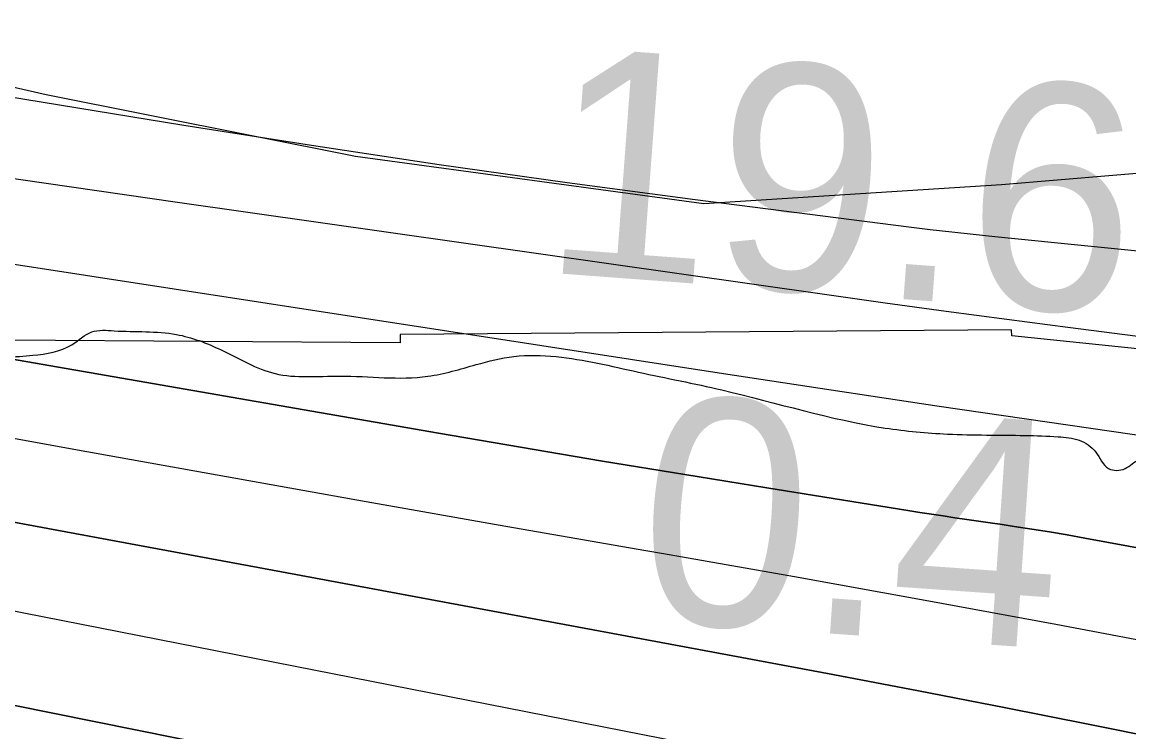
# Model space of a CAD drawing. Extents: x 3445503 to 3483459, y 540493 to 566012.
# Drawn here: x 3470815.4 to 3471142.6, y 552115.4 to 552325.1 of the extents above; entities that cross this region are included whole.
import ezdxf

# ---------------------------------------------------------------- set-up
doc = ezdxf.new("R2010")
doc.units = 0
for name, color, linetype in [('V-RIVR-EDGE', 7, 'Continuous'), ('V-RIVR-RANG', 7, 'Continuous'), ('V-RRAP-RVMT', 7, 'Continuous'), ('V-SITE-VEGE', 7, 'Continuous'), ('V-TOPO-DPTH', 7, 'Continuous'), ('V-TOPO-MINR', 7, 'Continuous'), ('V-TOPO-WATR', 7, 'Continuous')]:
    doc.layers.add(name, color=color, linetype=linetype)

msp = doc.modelspace()

# ---------------------------------------------------------------- linework, layer by layer
at = {"layer": 'V-RIVR-EDGE'}
msp.add_spline([(3466309.3848466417, 552621.9579710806), (3466349.703870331, 552619.4248512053), (3466382.7286882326, 552619.3431903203), (3466411.927860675, 552618.5757255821), (3466431.7444705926, 552619.221988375), (3466456.4313341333, 552621.2467355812), (3466478.3423179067, 552625.364137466), (3466500.245565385, 552626.3528723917), (3466524.236310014, 552628.0317091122), (3466536.750118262, 552627.6531342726), (3466565.613695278, 552631.7533443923), (3466586.12556452, 552632.3978880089), (3466600.729448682, 552633.7523039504), (3466616.0268729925, 552634.4097413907), (3466639.3163411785, 552633.656889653), (3466653.5691573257, 552633.621646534), (3466663.6572942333, 552636.3777557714), (3466670.958376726, 552636.70733408), (3466676.5238896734, 552638.0840993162), (3466689.3818892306, 552636.3141462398), (3466713.3709146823, 552637.2977236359), (3466728.6700581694, 552638.6504204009), (3466733.538592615, 552639.3336454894), (3466741.1864451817, 552639.3147345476), (3466744.6653205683, 552640.3490276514), (3466765.8784662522, 552643.425259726), (3466811.078918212, 552646.7898098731), (3466822.205646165, 552647.8051920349), (3466836.469636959, 552652.2891345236), (3466848.283028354, 552649.8265008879), (3466872.264317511, 552647.6814113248), (3466895.5486281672, 552644.842781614), (3466925.7906895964, 552644.0727381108), (3466966.4607813, 552642.9292772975), (3466982.79421789, 552640.8030986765), (3467002.59535522, 552635.1920275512), (3467043.595884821, 552627.0951139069), (3467061.669188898, 552625.6598966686), (3467070.7101388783, 552626.68043636), (3467078.7116382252, 552629.0940734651), (3467090.2031876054, 552637.061189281), (3467099.252733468, 552641.558025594), (3467116.301199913, 552647.425610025), (3467156.6554667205, 552659.1453062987), (3467180.3045988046, 552663.258410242), (3467190.046825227, 552666.710638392), (3467215.09593143, 552674.6442302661), (3467224.4982644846, 552681.2259849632), (3467241.911552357, 552694.0453030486), (3467256.190156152, 552704.4389497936), (3467275.6875028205, 552716.5578510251), (3467305.630931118, 552735.6035578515), (3467327.5634045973, 552748.4117012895), (3467352.2898091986, 552766.4274129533), (3467374.5759294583, 552781.6681044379), (3467388.8450777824, 552788.2378248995), (3467399.6405082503, 552795.8590302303), (3467402.78378821, 552801.7609981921), (3467413.9139545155, 552804.1668990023), (3467419.4846249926, 552807.6294422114), (3467425.4132401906, 552815.2626817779), (3467432.374429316, 552818.7217866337), (3467446.2950883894, 552824.9447370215), (3467466.1340476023, 552834.6293710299), (3467483.877773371, 552840.495236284), (3467499.17605727, 552841.5003033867), (3467510.654712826, 552844.2529742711), (3467520.049309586, 552847.7060620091), (3467524.5753718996, 552850.4759246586), (3467538.4917330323, 552854.9607267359), (3467570.8333258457, 552859.7476002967), (3467609.0837633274, 552864.1722311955), (3467645.5969120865, 552868.9487896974), (3467670.2803372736, 552869.5830182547), (3467689.7518962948, 552871.2730296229), (3467696.009230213, 552871.257557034), (3467706.087052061, 552869.8421103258), (3467716.5150823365, 552869.4686930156), (3467730.4194092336, 552869.0866798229), (3467744.6799616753, 552872.1801036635), (3467757.201506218, 552874.9301957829), (3467768.325655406, 552874.9026889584), (3467789.870098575, 552871.3730978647), (3467862.1813662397, 552872.9324518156), (3467905.6281973, 552870.0439659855), (3467943.4854469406, 552856.0450843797), (3467982.0233429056, 552836.1347793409), (3468014.6377812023, 552810.677012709), (3468040.65671139, 552789.0595045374), (3468070.1493594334, 552766.3905114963), (3468095.144311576, 552752.4234346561), (3468129.525264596, 552738.433148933), (3468159.7466959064, 552729.3199935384), (3468202.1480592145, 552725.3911974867), (3468241.4284918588, 552724.5988046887), (3468263.6742114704, 552723.5009020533), (3468284.519956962, 552718.5825114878), (3468310.5466234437, 552700.0936702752), (3468339.350029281, 552679.8598040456), (3468348.374647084, 552674.2753801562), (3468371.3078897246, 552670.0470913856), (3468394.9518642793, 552672.074417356), (3468423.1107265, 552672.3524203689), (3468450.5691718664, 552670.5463645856), (3468476.2946264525, 552670.8303847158), (3468493.331918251, 552672.17878354), (3468516.288369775, 552677.3364956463), (3468541.3426335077, 552687.3558654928), (3468560.1404229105, 552697.7383375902), (3468569.530721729, 552699.453277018), (3468577.1777147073, 552699.086736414), (3468586.549102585, 552693.1538232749), (3468603.1932065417, 552676.0787095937), (3468627.1512868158, 552664.5476191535), (3468668.5080419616, 552659.9261425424), (3468712.655289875, 552659.1217155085), (3468729.6977392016, 552662.5558923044), (3468746.743626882, 552667.3805877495), (3468759.9561328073, 552668.390812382), (3468773.149727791, 552661.7531844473), (3468796.0468677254, 552642.9244498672), (3468815.139851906, 552632.1006529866), (3468834.5778869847, 552620.2331075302), (3468847.085678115, 552617.4211250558), (3468885.6579576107, 552611.4160065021), (3468924.924636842, 552605.0615391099), (3468947.8638966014, 552603.2666579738), (3468956.9074253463, 552605.3300866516), (3468965.9595499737, 552610.869811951), (3468970.840118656, 552616.4198523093), (3468974.664044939, 552616.4103968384), (3468976.7334907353, 552609.8002757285), (3468983.642244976, 552592.0539711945), (3468990.5742081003, 552583.6936675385), (3469002.715458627, 552573.2346920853), (3469014.5168157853, 552565.9052431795), (3469022.157791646, 552563.1052949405), (3469029.1086657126, 552562.3928438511), (3469038.490368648, 552560.6314866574), (3469047.8634757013, 552555.3938328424), (3469053.7680224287, 552553.2934418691), (3469073.9245257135, 552550.8101781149), (3469091.299991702, 552548.3337910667), (3469106.580224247, 552542.0386352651), (3469126.7289912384, 552536.4267045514), (3469142.713078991, 552533.6061261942), (3469153.1385305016, 552532.1898198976), (3469162.515075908, 552528.3426847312), (3469171.8761487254, 552518.2382156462), (3469185.7598455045, 552509.5130905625), (3469208.691368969, 552504.5895424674), (3469232.6709389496, 552501.7491935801), (3469258.052202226, 552503.4245919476), (3469277.1821487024, 552507.5488705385), (3469302.5720078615, 552512.7005655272), (3469341.873930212, 552520.598914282), (3469368.302380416, 552524.0098821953), (3469396.1067362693, 552521.5077074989), (3469447.8657340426, 552506.0839237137), (3469526.008483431, 552475.9943654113), (3469583.6754662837, 552459.8607093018), (3469651.0795180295, 552445.0935033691), (3469684.7815439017, 552437.7099004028), (3469730.656625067, 552432.7296194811), (3469767.1482841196, 552428.8154364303), (3469829.708729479, 552423.4462656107), (3469847.787191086, 552424.0968263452), (3469856.8255623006, 552424.0744770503), (3469867.597783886, 552422.3096815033), (3469876.2790699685, 552418.4642655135), (3469887.7370954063, 552412.8738245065), (3469925.5952046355, 552399.2225725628), (3469955.1256745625, 552391.8492846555), (3469977.3593599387, 552385.8845667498), (3470001.330334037, 552379.5679212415), (3470024.271312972, 552378.4682994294), (3470048.2654959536, 552381.5376547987), (3470074.0072827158, 552388.4266385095), (3470084.094560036, 552390.8351180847), (3470093.829909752, 552391.5063089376), (3470109.1161594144, 552387.6445607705), (3470138.280948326, 552372.9719095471), (3470163.617513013, 552356.5705654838), (3470192.4441277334, 552345.7227001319), (3470225.456051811, 552340.4265943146), (3470241.7920671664, 552339.3433046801), (3470271.6882181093, 552339.2693800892), (3470310.9617740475, 552335.6959499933), (3470330.081405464, 552335.6486726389), (3470358.588756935, 552336.2734457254), (3470382.571765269, 552334.8236154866), (3470398.206504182, 552331.3086373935), (3470414.528766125, 552324.6632731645), (3470435.0191456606, 552316.6170752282), (3470465.5847682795, 552306.1125415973), (3470481.553383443, 552297.0346293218), (3470485.3755905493, 552296.3299145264), (3470491.6320648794, 552295.9668122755), (3470495.7976037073, 552293.5230895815), (3470499.962282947, 552290.7317372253), (3470505.8651104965, 552287.9360869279), (3470526.710855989, 552283.017696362), (3470533.314959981, 552282.6537345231), (3470539.224664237, 552282.6391215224), (3470542.35161202, 552281.9361259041), (3470544.0837432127, 552279.4984203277), (3470547.2055334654, 552276.7096467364), (3470551.369353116, 552273.5706647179), (3470557.6223890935, 552271.8170438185), (3470564.5698248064, 552269.7140740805), (3470576.390092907, 552270.0324777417), (3470585.774374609, 552269.3140095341), (3470591.329572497, 552266.5192188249), (3470613.5581003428, 552258.468722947), (3470637.518759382, 552247.9805214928), (3470666.686127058, 552234.3507592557), (3470680.9234706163, 552228.0581822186), (3470696.5547711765, 552223.1526854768), (3470705.2403551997, 552221.0454177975), (3470710.454800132, 552221.0325239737), (3470716.373959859, 552224.8418372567), (3470726.806288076, 552226.2065682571), (3470744.8873284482, 552227.9000179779), (3470772.007599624, 552229.918748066), (3470784.1763569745, 552230.5839218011), (3470792.1709796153, 552230.2165216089), (3470802.939762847, 552227.0612074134), (3470818.5822380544, 552226.6748962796), (3470830.0617531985, 552229.7751968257), (3470835.9809129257, 552233.5845101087), (3470842.5867360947, 552233.9158075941), (3470861.0085294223, 552232.8273604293), (3470874.207281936, 552228.2755104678), (3470890.1810546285, 552221.2833761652), (3470909.2989668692, 552220.5408394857), (3470935.3711915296, 552220.4763703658), (3470949.6326035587, 552223.9174238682), (3470960.7627698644, 552226.3233246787), (3470973.2774377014, 552226.2923795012), (3470997.600339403, 552221.7130227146), (3471022.2691515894, 552216.4375470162), (3471070.562167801, 552205.1939150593), (3471088.982241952, 552203.410208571), (3471111.9249400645, 552203.0058460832), (3471121.6577110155, 552202.63414795), (3471127.9124661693, 552201.5757863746), (3471132.7706855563, 552198.0874555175), (3471136.5825776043, 552193.2111847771), (3471141.449392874, 552193.1991505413), (3471145.627825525, 552195.9698727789), (3471151.191619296, 552196.651378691), (3471156.7536938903, 552196.6376252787), (3471178.2955582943, 552192.0651451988), (3471192.538918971, 552188.2059757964), (3471223.459047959, 552180.4816198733), (3471265.8406407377, 552168.5573415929), (3471314.8263375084, 552156.2691014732), (3471351.300804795, 552145.4023251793), (3471386.043140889, 552136.9732544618), (3471401.337986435, 552136.5878029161), (3471419.4112905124, 552135.1525856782), (3471433.656370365, 552131.9886755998), (3471456.2385449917, 552126.3707277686), (3471476.7409587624, 552123.1913451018), (3471490.6366897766, 552119.3330352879), (3471513.9029490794, 552109.1941826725), (3471547.945727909, 552099.0286828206), (3471579.5628353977, 552091.9978670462), (3471609.4417945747, 552084.9713492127), (3471637.2366949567, 552078.6452482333), (3471668.4958577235, 552067.4437361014), (3471684.820698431, 552061.841260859), (3471699.7636163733, 552059.718520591), (3471716.436946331, 552054.4628154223), (3471743.1820810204, 552045.3582559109), (3471759.4974662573, 552035.931854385), (3471773.3906185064, 552031.0306555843), (3471788.6674126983, 552023.3449811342), (3471808.459094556, 552013.9099837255), (3471820.614098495, 552009.0130828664), (3471825.8216667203, 552006.2191517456), (3471833.447169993, 551997.1618695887), (3471837.259921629, 551992.6332285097), (3471849.414065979, 551987.3886979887), (3471863.313235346, 551984.9209068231), (3471900.5121879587, 551985.8718198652), (3471925.883995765, 551983.723291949), (3471961.6760975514, 551978.0726797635), (3472004.068005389, 551970.3199574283), (3472058.2621299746, 551955.5854158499), (3472104.461631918, 551941.2182744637), (3472151.699724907, 551925.1104060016), (3472165.5920175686, 551919.8615775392), (3472170.7952878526, 551915.3294981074), (3472181.9056836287, 551909.7399166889), (3472191.9809267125, 551907.2815809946), (3472199.9643747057, 551902.3949951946), (3472208.994150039, 551898.8963492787), (3472220.108843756, 551895.0449161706), (3472235.3925146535, 551890.1402790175), (3472240.606959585, 551890.1273851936), (3472245.472915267, 551889.7677212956), (3472259.3703654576, 551886.604670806), (3472269.448187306, 551885.1892240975), (3472280.212672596, 551880.2957615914), (3472294.809680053, 551878.8691402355), (3472314.2752219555, 551878.1257439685), (3472330.2687651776, 551879.1290918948), (3472344.178249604, 551880.8328566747), (3472354.254352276, 551878.7221506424), (3472360.163196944, 551878.3599079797), (3472367.812768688, 551879.0362563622), (3472378.246816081, 551881.096246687), (3472386.2422983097, 551881.076476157), (3472400.490816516, 551879.3030847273), (3472427.2557217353, 551878.1940074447), (3472454.38115044, 551882.2985155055), (3472479.7598349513, 551882.9310248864), (3472504.4381026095, 551881.4794754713), (3472524.948252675, 551881.4287597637), (3472536.418312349, 551880.7051340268), (3472544.4069178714, 551877.9043261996), (3472549.2677160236, 551875.4588843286), (3472555.1774202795, 551875.4442713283), (3472570.123776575, 551874.7120497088), (3472580.207615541, 551875.7300106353), (3472593.4184022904, 551876.0449759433), (3472610.103766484, 551875.6560860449), (3472633.7443026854, 551876.2928933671), (3472647.2949828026, 551873.4783321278), (3472654.2398397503, 551870.3324734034), (3472660.149544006, 551870.3178604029), (3472666.4103162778, 551871.6929064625), (3472682.051931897, 551870.9589656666), (3472693.8790767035, 551874.0584066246), (3472707.1027572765, 551879.5878168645), (3472717.8801363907, 551879.9087992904), (3472730.733838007, 551876.4006979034), (3472741.8571276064, 551876.0255614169), (3472753.678255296, 551876.6915947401), (3472772.8142188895, 551883.249280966), (3472794.0325221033, 551888.4112910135), (3472814.549548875, 551891.1416126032), (3472833.325848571, 551892.8333431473), (3472843.4114067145, 551894.5465633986), (3472860.4572943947, 551899.3712588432), (3472888.2831399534, 551905.5598257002), (3472914.0189095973, 551910.0154017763), (3472934.187447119, 551912.3989532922), (3472958.177332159, 551913.7301603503), (3472986.3353347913, 551913.660533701), (3473020.7489521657, 551912.8801751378), (3473048.558465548, 551912.4637784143), (3473074.9877753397, 551916.2223759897), (3473094.816419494, 551921.7354540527), (3473113.957540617, 551930.3789182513), (3473134.14498908, 551940.4103223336), (3473153.2938464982, 551952.1824534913), (3473173.494188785, 551967.4283025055), (3473183.9394108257, 551974.0074784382), (3473198.201682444, 551977.7961616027), (3473219.4002151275, 551974.9626894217), (3473232.247899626, 551969.0211803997), (3473250.2988544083, 551958.5475919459), (3473256.5475924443, 551955.055822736), (3473269.4025833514, 551952.0691659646)], degree=3, dxfattribs=at)
at = {"layer": 'V-RRAP-RVMT'}
msp.add_lwpolyline([(3472327.0070000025, 551891.7850000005), (3472208.1220000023, 551911.2090000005), (3472084.3790000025, 551950.1250000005), (3472086.5030000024, 551959.3830000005), (3471939.5370000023, 552005.8660000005), (3471941.6640000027, 552014.3570000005), (3471811.0390000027, 552055.0380000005), (3471811.3790000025, 552056.5840000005), (3471663.3430000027, 552103.6430000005), (3471665.3470000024, 552110.0270000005), (3471529.5510000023, 552153.6340000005), (3471532.1750000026, 552162.4410000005), (3471390.1310000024, 552200.5940000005), (3471387.1230000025, 552193.1510000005), (3471230.6790000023, 552221.8380000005), (3471229.8860000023, 552219.7940000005), (3471107.9750000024, 552232.4610000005), (3471107.8430000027, 552234.1960000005), (3470927.1550000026, 552232.8020000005), (3470927.1250000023, 552230.3350000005), (3470810.6420000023, 552231.1480000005)], dxfattribs=at)
at = {"layer": 'V-SITE-VEGE'}
msp.add_lwpolyline([(3471909.25, 552327.89), (3471917, 552284.343), (3471899.4220000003, 552218.379), (3471870.136, 552176.186), (3471815.829, 552176.578), (3471734.187, 552199.794), (3471623.5870000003, 552243.346), (3471508.1410000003, 552275.3420000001), (3471381.204, 552303.957), (3471291.649, 552287.612), (3471203.628, 552285.269), (3471104.958, 552277.081), (3471016.963, 552271.447), (3470914.002, 552285.441), (3470822.526, 552303.642), (3470679.926, 552336.246)], dxfattribs=at)
at = {"layer": 'V-TOPO-DPTH'}
for points in [[(3471310.842333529, 552139.4504227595), (3471129.587148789, 552172.6786982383), (3471124.3596847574, 552173.608009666), (3471119.126033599, 552174.4997938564), (3471113.88310175, 552175.3352871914), (3471108.6339827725, 552176.1332532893), (3471105.0851654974, 552176.6532477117), (3471101.6057849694, 552177.1628681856), (3471098.1263663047, 552177.672228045), (3471094.6468904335, 552178.1811969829), (3471091.1673764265, 552178.6899053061), (3471087.6889302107, 552179.2055765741), (3471084.2119457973, 552179.7307920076), (3471080.737154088, 552180.2703236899), (3471077.2638241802, 552180.8193995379), (3471035.5891834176, 552187.4954662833), (3471011.2874876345, 552191.4368355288), (3470986.9962689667, 552195.441004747), (3470962.720765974, 552199.5393739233), (3470938.4557400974, 552203.7005430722), (3470455.5254605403, 552287.4820215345)], [(3470455.5254605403, 552287.4820215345), (3470938.4557400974, 552203.7005430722), (3470962.720765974, 552199.5393739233), (3470986.9962689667, 552195.441004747), (3471011.2874876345, 552191.4368355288), (3471035.5891834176, 552187.4954662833), (3471077.2638241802, 552180.8193995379), (3471080.737154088, 552180.2703236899), (3471084.2119457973, 552179.7307920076), (3471087.6889302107, 552179.2055765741), (3471091.1673764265, 552178.6899053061), (3471094.6468904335, 552178.1811969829), (3471098.1263663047, 552177.672228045), (3471101.6057849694, 552177.1628681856), (3471105.0851654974, 552176.6532477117), (3471108.6339827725, 552176.1332532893), (3471113.88310175, 552175.3352871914), (3471119.126033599, 552174.4997938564), (3471124.3596847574, 552173.608009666), (3471129.587148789, 552172.6786982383), (3471310.842333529, 552139.4504227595)], [(3471621.7905229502, 552157.1927719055), (3471469.081714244, 552184.3931498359), (3471405.897587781, 552195.1719070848), (3471342.619005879, 552205.3337327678), (3471279.198740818, 552214.5701611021), (3471215.684020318, 552223.1896578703), (3471124.528638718, 552234.8827965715), (3471106.525698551, 552237.2295282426), (3471088.5293796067, 552239.6252333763), (3471070.542992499, 552242.0943987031), (3471052.5632266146, 552244.6125374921), (3470860.667124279, 552271.887926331), (3470791.805904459, 552281.8917339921)], [(3471715.07073858, 551957.6763923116), (3471564.502344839, 551986.0801045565), (3471486.474414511, 552000.5559307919), (3471408.3904730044, 552014.717528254), (3471330.2225147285, 552028.4077825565), (3471251.9985452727, 552041.7838080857), (3471081.3206052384, 552070.4394911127), (3471076.4028922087, 552071.2712159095), (3471073.944840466, 552071.6918021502), (3471071.48719111, 552072.1147503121), (3471057.0582287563, 552074.6086031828), (3471047.393921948, 552076.320436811), (3471037.739642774, 552078.0858452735), (3471028.1004050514, 552079.9316159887), (3471018.4711949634, 552081.8309615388), (3470449.0284288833, 552196.6188338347)], [(3470449.0284288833, 552196.6188338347), (3471018.4711949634, 552081.8309615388), (3471028.1004050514, 552079.9316159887), (3471037.739642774, 552078.0858452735), (3471047.393921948, 552076.320436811), (3471057.0582287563, 552074.6086031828), (3471071.48719111, 552072.1147503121), (3471073.944840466, 552071.6918021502), (3471076.4028922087, 552071.2712159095), (3471081.3206052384, 552070.4394911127), (3471251.9985452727, 552041.7838080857), (3471330.2225147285, 552028.4077825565), (3471408.3904730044, 552014.717528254), (3471486.474414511, 552000.5559307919), (3471564.502344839, 551986.0801045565), (3471715.07073858, 551957.6763923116)], [(3470740.205629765, 552191.0080773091), (3470816.148535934, 552176.8103573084), (3470892.101590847, 552162.6667622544), (3471029.74271328, 552137.112050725), (3471055.0932797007, 552132.3510133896), (3471080.430343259, 552127.5199483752), (3471105.7471525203, 552122.5838418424), (3471131.0504589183, 552117.5777076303), (3471170.7731521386, 552109.6331355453), (3471206.0267303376, 552102.4650318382), (3471241.2486151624, 552095.1468038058), (3471346.7112633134, 552072.2314266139), (3471381.892608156, 552064.7232739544), (3471417.1274922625, 552057.4705280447), (3471452.398069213, 552050.3880533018), (3471464.9006356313, 552047.9246304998), (3471506.473175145, 552039.8664262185), (3471548.07758714, 552031.9792241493), (3471589.7298078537, 552024.3485253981)], [(3470740.205629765, 552191.0080773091), (3470816.148535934, 552176.8103573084), (3470892.101590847, 552162.6667622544), (3471029.74271328, 552137.112050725), (3471055.0932797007, 552132.3510133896), (3471080.430343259, 552127.5199483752), (3471105.7471525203, 552122.5838418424), (3471131.0504589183, 552117.5777076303), (3471170.7731521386, 552109.6331355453), (3471206.0267303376, 552102.4650318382), (3471241.2486151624, 552095.1468038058), (3471346.7112633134, 552072.2314266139), (3471381.892608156, 552064.7232739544), (3471417.1274922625, 552057.4705280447), (3471452.398069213, 552050.3880533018), (3471464.9006356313, 552047.9246304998), (3471506.473175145, 552039.8664262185), (3471548.07758714, 552031.9792241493), (3471589.7298078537, 552024.3485253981)]]:
    msp.add_lwpolyline(points, dxfattribs=at)
at = {"layer": 'V-TOPO-MINR'}
for points in [[(3471598.773794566, 552210.8050196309), (3471540.895717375, 552217.1152197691), (3471483.005063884, 552223.3060742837), (3471425.095545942, 552229.3179103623), (3471367.1734517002, 552235.2104008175), (3471102.9357382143, 552261.6789932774), (3471096.5712959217, 552262.3423029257), (3471090.2107177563, 552263.0396015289), (3471083.855935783, 552263.787883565), (3471077.5050179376, 552264.5701545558), (3471014.4061499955, 552272.5992970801), (3470976.5381399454, 552277.6240941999), (3470938.709377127, 552282.918765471), (3470900.939485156, 552288.6182479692), (3470863.208840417, 552294.5876046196), (3470491.9548973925, 552355.3631485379)], [(3471585.760307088, 552121.2621560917), (3471548.1145886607, 552130.5425308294), (3471510.332696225, 552139.2519553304), (3471472.460021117, 552147.5807463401), (3471434.4680160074, 552155.3502468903), (3471396.407767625, 552162.7550362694), (3471358.2451543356, 552169.6127588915), (3471320.014297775, 552176.1057703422), (3471287.292153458, 552181.4218471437), (3471253.876145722, 552186.7502678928), (3471220.4402272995, 552191.948091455), (3471186.974442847, 552196.9500192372), (3471153.4887477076, 552201.8213498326), (3471150.3607851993, 552202.2670410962), (3471118.4321219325, 552206.8714374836), (3471086.514104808, 552211.5476547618), (3471054.6120569, 552216.3316033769), (3471022.7206551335, 552221.1873728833), (3470536.7242674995, 552296.0245728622)], [(3471621.7905229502, 552157.1927719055), (3471469.081714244, 552184.3931498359), (3471405.897587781, 552195.1719070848), (3471342.619005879, 552205.3337327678), (3471279.198740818, 552214.5701611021), (3471215.684020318, 552223.1896578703), (3471124.528638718, 552234.8827965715), (3471106.525698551, 552237.2295282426), (3471088.5293796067, 552239.6252333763), (3471070.542992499, 552242.0943987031), (3471052.5632266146, 552244.6125374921), (3470860.667124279, 552271.887926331), (3470791.805904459, 552281.8917339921)], [(3471595.7470674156, 552044.4808676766), (3471573.4282049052, 552049.0746358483), (3471551.161193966, 552053.9178180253), (3471528.927864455, 552058.9076709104), (3471506.7450570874, 552064.1175298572), (3471484.595931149, 552069.4740595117), (3471431.839458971, 552082.5095926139), (3471383.250965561, 552094.0987650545), (3471285.671031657, 552115.4341864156), (3471236.6795911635, 552125.1804353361), (3471159.5503743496, 552139.8763310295), (3471120.957102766, 552147.1290787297), (3471082.3402426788, 552154.2521134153), (3471043.6879998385, 552161.1805785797), (3471005.012168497, 552167.9793307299), (3470999.7384280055, 552168.8927076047), (3470958.4165531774, 552176.0989363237), (3470917.1060371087, 552183.3692690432), (3470875.812559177, 552190.7357577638), (3470834.5304400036, 552198.1663504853), (3470472.761797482, 552263.7179082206)], [(3471715.07073858, 551957.6763923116), (3471564.502344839, 551986.0801045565), (3471486.474414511, 552000.5559307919), (3471408.3904730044, 552014.717528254), (3471330.2225147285, 552028.4077825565), (3471251.9985452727, 552041.7838080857), (3471081.3206052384, 552070.4394911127), (3471076.4028922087, 552071.2712159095), (3471073.944840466, 552071.6918021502), (3471071.48719111, 552072.1147503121), (3471057.0582287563, 552074.6086031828), (3471047.393921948, 552076.320436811), (3471037.739642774, 552078.0858452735), (3471028.1004050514, 552079.9316159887), (3471018.4711949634, 552081.8309615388), (3470449.0284288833, 552196.6188338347)], [(3471589.7298078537, 552024.3485253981), (3471548.07758714, 552031.9792241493), (3471506.473175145, 552039.8664262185), (3471464.9006356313, 552047.9246304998), (3471452.398069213, 552050.3880533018), (3471417.1274922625, 552057.4705280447), (3471381.892608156, 552064.7232739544), (3471346.7112633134, 552072.2314266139), (3471241.2486151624, 552095.1468038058), (3471206.0267303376, 552102.4650318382), (3471170.7731521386, 552109.6331355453), (3471131.0504589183, 552117.5777076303), (3471105.7471525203, 552122.5838418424), (3471080.430343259, 552127.5199483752), (3471055.0932797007, 552132.3510133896), (3471029.74271328, 552137.112050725), (3470892.101590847, 552162.6667622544), (3470816.148535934, 552176.8103573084), (3470740.205629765, 552191.0080773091)], [(3471598.946603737, 552001.4737350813), (3471538.4633116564, 552012.4782384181), (3471477.978538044, 552023.4745879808), (3471417.491542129, 552034.458706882), (3471357.00306468, 552045.434672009), (3471252.4844900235, 552064.3892242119), (3471235.0133749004, 552067.6025641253), (3471217.5532597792, 552070.8738190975), (3471200.1096446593, 552074.2319466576), (3471182.6770295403, 552077.6479892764), (3471182.603466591, 552077.6625946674), (3471165.2202729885, 552081.1364116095), (3471147.8429320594, 552084.6390791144), (3471130.474370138, 552088.1850224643), (3471113.11166089, 552091.7598163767), (3471100.6929166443, 552094.3328287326), (3471089.540475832, 552096.6254443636), (3471078.38337745, 552098.8949800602), (3471067.2192927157, 552101.129895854), (3471056.050550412, 552103.3417317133), (3470643.8131443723, 552184.3161709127)]]:
    msp.add_lwpolyline(points, dxfattribs=at)
at = {"layer": 'V-TOPO-WATR'}
msp.add_lwpolyline([(3471310.842333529, 552139.4504227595), (3471129.587148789, 552172.6786982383), (3471124.3596847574, 552173.608009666), (3471119.126033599, 552174.4997938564), (3471113.88310175, 552175.3352871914), (3471108.6339827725, 552176.1332532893), (3471105.0851654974, 552176.6532477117), (3471101.6057849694, 552177.1628681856), (3471098.1263663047, 552177.672228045), (3471094.6468904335, 552178.1811969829), (3471091.1673764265, 552178.6899053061), (3471087.6889302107, 552179.2055765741), (3471084.2119457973, 552179.7307920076), (3471080.737154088, 552180.2703236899), (3471077.2638241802, 552180.8193995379), (3471035.5891834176, 552187.4954662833), (3471011.2874876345, 552191.4368355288), (3470986.9962689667, 552195.441004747), (3470962.720765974, 552199.5393739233), (3470938.4557400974, 552203.7005430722), (3470455.5254605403, 552287.4820215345)], dxfattribs=at)

# ---------------------------------------------------------------- texts
at = {"layer": 'V-RIVR-RANG'}
for s, height, rotation, p in [('19.6', 67, 355.73832571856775, (3470968.4186198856, 552251.2746939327)), ('0.4', 67.00000000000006, 356.02472222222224, (3470996.3616338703, 552148.4875186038))]:
    msp.add_text(s, height=height, rotation=rotation, dxfattribs=at).set_placement(p)

doc.saveas('drawing.dxf')
